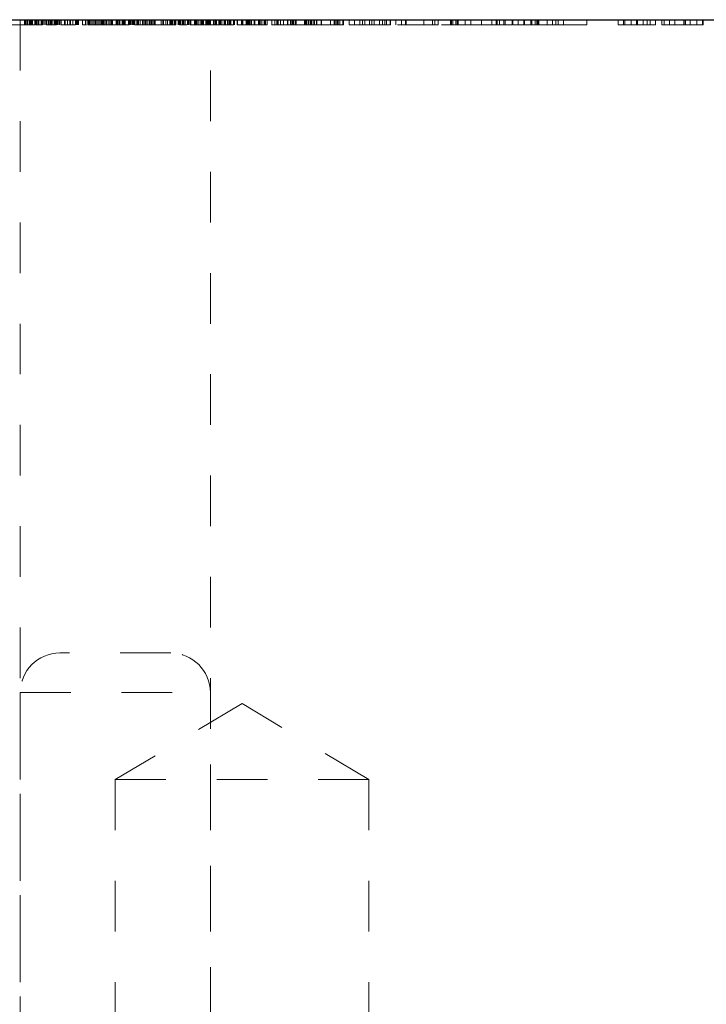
# Model space of a CAD drawing. Header units: inches. Extents: x 220 to 877, y 4 to 174.
# Tile 521 of 656: x 561.38 to 562.74, y 136.84 to 138.78. Entities that reach past the tile are written whole.
import ezdxf

# ---------------------------------------------------------------- set-up
doc = ezdxf.new("R2010")
doc.units = ezdxf.units.IN
doc.header["$LTSCALE"] = 0.5
doc.header["$MEASUREMENT"] = 0
doc.linetypes.add('HIDDEN', pattern=[0.225, 0.15, -0.075])
doc.layers.add('DST-M-S', color=53, linetype='Continuous')
doc.layers.add('SVF-M-S', color=8, linetype='Continuous')

msp = doc.modelspace()

# ---------------------------------------------------------------- linework, layer by layer
at = {"layer": 'DST-M-S', "linetype": 'Continuous', "lineweight": 25}
msp.add_line((541.97261, 138.77917), (575.47261, 138.77917), dxfattribs=at)
at = {"layer": 'DST-M-S', "linetype": 'HIDDEN', "lineweight": 18}
for p, q in [((561.38511, 138.77917), (561.38511, 136.77917)), ((561.39382, 138.76917), (561.39382, 138.77917)), ((561.39408, 138.76917), (561.39408, 138.77917)), ((561.39547, 138.76917), (561.39547, 138.77917)), ((561.39583, 138.76917), (561.39583, 138.77917)), ((561.39843, 138.76917), (561.39843, 138.77917)), ((561.39906, 138.76917), (561.39906, 138.77917)), ((561.39975, 138.76917), (561.39975, 138.77917)), ((561.40305, 138.76917), (561.40305, 138.77917)), ((561.40458, 138.76917), (561.40458, 138.77917)), ((561.40605, 138.76917), (561.40605, 138.77917)), ((561.40766, 138.76917), (561.40766, 138.77917)), ((561.4092, 138.76917), (561.4092, 138.77917)), ((561.41382, 138.76917), (561.41382, 138.77917)), ((561.41535, 138.76917), (561.41535, 138.77917)), ((561.41749, 138.76917), (561.41749, 138.77917)), ((561.4198, 138.76917), (561.4198, 138.77917)), ((561.41997, 138.76917), (561.41997, 138.77917)), ((561.42069, 138.76917), (561.42069, 138.77917)), ((561.42612, 138.76917), (561.42071, 138.76917)), ((561.42124, 138.76917), (561.42124, 138.77917)), ((561.42158, 138.76917), (561.42158, 138.77917)), ((561.4218, 138.76917), (561.4218, 138.77917)), ((561.42612, 138.76917), (561.42612, 138.77917)), ((561.42766, 138.76917), (561.42766, 138.77917)), ((561.4292, 138.76917), (561.4292, 138.77917)), ((561.42997, 138.76917), (561.42997, 138.77917)), ((561.43242, 138.76917), (561.43242, 138.77917)), ((561.43535, 138.76917), (561.43535, 138.77917)), ((561.43689, 138.76917), (561.43689, 138.77917)), ((561.43997, 138.76917), (561.43997, 138.77917)), ((561.44192, 138.76917), (561.44192, 138.77917)), ((561.44461, 138.76917), (561.44461, 138.77917)), ((561.44689, 138.76917), (561.44689, 138.77917)), ((561.44766, 138.76917), (561.44766, 138.77917)), ((561.44838, 138.76917), (561.44838, 138.77917)), ((561.45196, 138.76917), (561.45196, 138.77917)), ((561.45228, 138.76917), (561.45228, 138.77917)), ((561.45259, 138.76917), (561.45259, 138.77917)), ((561.4541, 138.76917), (561.4541, 138.77917)), ((561.45535, 138.76917), (561.45535, 138.77917)), ((561.45605, 138.76917), (561.45605, 138.77917)), ((561.45689, 138.76917), (561.45689, 138.77917)), ((561.45843, 138.76917), (561.45843, 138.77917)), ((561.46021, 138.76917), (561.46021, 138.77917)), ((561.46228, 138.76917), (561.46228, 138.77917)), ((561.46305, 138.76917), (561.46305, 138.77917)), ((561.46612, 138.76917), (561.46612, 138.77917)), ((561.47228, 138.76917), (561.47228, 138.77917)), ((561.47382, 138.76917), (561.47382, 138.77917)), ((561.47843, 138.76917), (561.47843, 138.77917)), ((561.48305, 138.76917), (561.48305, 138.77917)), ((561.48458, 138.76917), (561.48458, 138.77917)), ((561.4892, 138.76917), (561.4892, 138.77917)), ((561.49382, 138.76917), (561.49382, 138.77917)), ((561.49547, 138.76917), (561.49547, 138.77917)), ((561.49583, 138.76917), (561.49583, 138.77917)), ((561.49776, 138.76917), (561.49776, 138.77917)), ((561.49997, 138.76917), (561.49997, 138.77917)), ((561.50766, 138.76917), (561.50766, 138.77917)), ((561.51394, 138.76917), (561.51394, 138.77917)), ((561.5143, 138.76917), (561.5143, 138.77917)), ((561.5147, 138.76917), (561.5147, 138.77917)), ((561.51843, 138.76917), (561.51843, 138.77917)), ((561.59997, 138.76917), (561.51843, 138.76917)), ((561.51997, 138.76917), (561.51997, 138.77917)), ((561.52158, 138.76917), (561.52158, 138.77917)), ((561.52305, 138.76917), (561.52305, 138.77917)), ((561.52612, 138.76917), (561.52612, 138.77917)), ((561.5292, 138.76917), (561.5292, 138.77917)), ((561.53228, 138.76917), (561.53228, 138.77917)), ((561.53382, 138.76917), (561.53382, 138.77917)), ((561.53422, 138.76917), (561.53422, 138.77917)), ((561.53689, 138.76917), (561.53689, 138.77917)), ((561.54004, 138.76917), (561.54004, 138.77917)), ((561.54069, 138.76917), (561.54069, 138.77917)), ((561.54413, 138.76917), (561.54413, 138.77917)), ((561.54427, 138.76917), (561.54427, 138.77917)), ((561.54458, 138.76917), (561.54458, 138.77917)), ((561.5449, 138.76917), (561.5449, 138.77917)), ((561.54641, 138.76917), (561.54641, 138.77917)), ((561.54723, 138.76917), (561.54723, 138.77917)), ((561.54759, 138.76917), (561.54759, 138.77917)), ((561.54836, 138.76917), (561.54836, 138.77917)), ((561.54975, 138.76917), (561.54975, 138.77917)), ((561.55069, 138.76917), (561.55069, 138.77917)), ((561.55382, 138.76917), (561.55382, 138.77917)), ((561.55497, 138.76917), (561.55497, 138.77917)), ((561.55535, 138.76917), (561.55535, 138.77917)), ((561.55843, 138.76917), (561.55843, 138.77917)), ((561.56163, 138.76917), (561.56163, 138.77917)), ((561.56218, 138.76917), (561.56218, 138.77917)), ((561.56458, 138.76917), (561.56458, 138.77917)), ((561.56497, 138.76917), (561.56497, 138.77917)), ((561.56612, 138.76917), (561.56612, 138.77917)), ((561.56723, 138.76917), (561.56723, 138.77917)), ((561.57415, 138.76917), (561.57415, 138.77917)), ((561.57535, 138.76917), (561.57535, 138.77917)), ((561.57689, 138.76917), (561.57689, 138.77917)), ((561.57963, 138.76917), (561.57963, 138.77917)), ((561.58151, 138.76917), (561.58151, 138.77917)), ((561.58612, 138.76917), (561.58612, 138.77917)), ((561.58766, 138.76917), (561.58766, 138.77917)), ((561.5892, 138.76917), (561.5892, 138.77917)), ((561.5898, 138.76917), (561.5898, 138.77917)), ((561.59016, 138.76917), (561.59016, 138.77917)), ((561.59067, 138.76917), (561.59067, 138.77917)), ((561.59074, 138.76917), (561.59074, 138.77917)), ((561.59206, 138.76917), (561.59206, 138.77917)), ((561.59228, 138.76917), (561.59228, 138.77917)), ((561.59843, 138.76917), (561.59843, 138.77917)), ((561.59932, 138.76917), (561.59932, 138.77917)), ((561.59997, 138.76917), (561.59997, 138.77917)), ((561.60151, 138.76917), (561.60151, 138.77917)), ((561.60305, 138.76917), (561.60305, 138.77917)), ((561.60624, 138.76917), (561.60624, 138.77917)), ((561.6066, 138.76917), (561.6066, 138.77917)), ((561.60766, 138.76917), (561.60766, 138.77917)), ((561.6092, 138.76917), (561.6092, 138.77917)), ((561.60992, 138.76917), (561.60992, 138.77917)), ((561.61074, 138.76917), (561.61074, 138.77917)), ((561.61134, 138.76917), (561.61134, 138.77917)), ((561.61535, 138.76917), (561.61535, 138.77917)), ((561.61689, 138.76917), (561.61689, 138.77917)), ((561.61843, 138.76917), (561.61843, 138.77917)), ((561.62151, 138.76917), (561.62151, 138.77917)), ((561.62612, 138.76917), (561.62612, 138.77917)), ((561.62766, 138.76917), (561.62766, 138.77917)), ((561.63091, 138.76917), (561.63091, 138.77917)), ((561.63228, 138.76917), (561.63228, 138.77917)), ((561.63235, 138.76917), (561.63235, 138.77917)), ((561.63382, 138.76917), (561.63382, 138.77917)), ((561.63689, 138.76917), (561.63689, 138.77917)), ((561.63997, 138.76917), (561.63997, 138.77917)), ((561.64305, 138.76917), (561.64305, 138.77917)), ((561.64458, 138.76917), (561.64458, 138.77917)), ((561.64483, 138.76917), (561.64483, 138.77917)), ((561.64766, 138.76917), (561.64766, 138.77917)), ((561.6498, 138.76917), (561.6498, 138.77917)), ((561.65074, 138.76917), (561.65074, 138.77917)), ((561.65076, 138.76917), (561.65076, 138.77917)), ((561.65095, 138.76917), (561.65095, 138.77917)), ((561.65108, 138.76917), (561.65108, 138.77917)), ((561.65122, 138.76917), (561.65122, 138.77917)), ((561.66305, 138.76917), (561.66305, 138.77917)), ((561.66672, 138.76917), (561.66672, 138.77917)), ((561.66684, 138.76917), (561.66684, 138.77917)), ((561.66728, 138.76917), (561.66728, 138.77917)), ((561.66745, 138.76917), (561.66745, 138.77917)), ((561.66754, 138.76917), (561.66754, 138.77917)), ((561.67211, 138.76917), (561.67211, 138.77917)), ((561.67535, 138.76917), (561.67535, 138.77917)), ((561.68009, 138.76917), (561.68009, 138.77917)), ((561.68045, 138.76917), (561.68045, 138.77917)), ((561.68151, 138.76917), (561.68151, 138.77917)), ((561.68297, 138.76917), (561.68297, 138.77917)), ((561.68446, 138.76917), (561.68446, 138.77917)), ((561.68511, 138.76917), (561.68511, 138.77917)), ((561.68612, 138.76917), (561.68612, 138.77917)), ((561.6892, 138.76917), (561.6892, 138.77917)), ((561.69074, 138.76917), (561.69074, 138.77917)), ((561.69228, 138.76917), (561.69228, 138.77917)), ((561.69689, 138.76917), (561.69689, 138.77917)), ((561.69752, 138.76917), (561.69752, 138.77917)), ((561.69858, 138.76917), (561.69858, 138.77917)), ((561.70612, 138.76917), (561.69917, 138.76917)), ((561.69997, 138.76917), (561.69997, 138.77917)), ((561.70151, 138.76917), (561.70151, 138.77917)), ((561.70458, 138.76917), (561.70458, 138.77917)), ((561.70612, 138.76917), (561.70612, 138.77917)), ((561.7062, 138.76917), (561.7062, 138.77917)), ((561.70766, 138.76917), (561.70766, 138.77917)), ((561.71074, 138.76917), (561.71074, 138.77917)), ((561.71535, 138.76917), (561.71535, 138.77917)), ((561.71689, 138.76917), (561.71689, 138.77917)), ((561.71997, 138.76917), (561.71997, 138.77917)), ((561.72059, 138.76917), (561.72059, 138.77917)), ((561.7292, 138.76917), (561.72059, 138.76917)), ((561.72151, 138.76917), (561.72151, 138.77917)), ((561.7292, 138.76917), (561.7292, 138.77917)), ((561.76615, 138.76917), (561.7292, 138.76917)), ((561.73074, 138.76917), (561.73074, 138.77917)), ((561.73228, 138.76917), (561.73228, 138.77917)), ((561.73326, 138.76917), (561.73326, 138.77917)), ((561.73382, 138.76917), (561.73382, 138.77917)), ((561.73713, 138.76917), (561.73713, 138.77917)), ((561.74134, 138.76917), (561.74134, 138.77917)), ((561.74223, 138.76917), (561.74223, 138.77917)), ((561.74278, 138.76917), (561.74278, 138.77917)), ((561.74333, 138.76917), (561.74333, 138.77917)), ((561.74458, 138.76917), (561.74458, 138.77917)), ((561.74653, 138.76917), (561.74653, 138.77917)), ((561.75151, 138.76917), (561.75151, 138.77917)), ((561.753, 138.76917), (561.753, 138.77917)), ((561.75396, 138.76917), (561.75396, 138.77917)), ((561.75535, 138.76917), (561.75535, 138.77917)), ((561.75658, 138.76917), (561.75658, 138.77917)), ((561.7572, 138.76917), (561.7572, 138.77917)), ((561.75735, 138.76917), (561.75735, 138.77917)), ((561.75872, 138.76917), (561.75872, 138.77917)), ((561.75997, 138.76917), (561.75997, 138.77917)), ((561.76011, 136.77917), (561.76011, 138.77917)), ((561.76067, 138.76917), (561.76067, 138.77917)), ((561.76612, 138.76917), (561.76612, 138.77917)), ((561.76615, 138.76917), (561.76615, 138.77917)), ((561.77074, 138.76917), (561.76615, 138.76917)), ((561.7692, 138.76917), (561.7692, 138.77917)), ((561.77074, 138.76917), (561.77074, 138.77917)), ((561.77228, 138.76917), (561.77228, 138.77917)), ((561.77689, 138.76917), (561.77689, 138.77917)), ((561.77843, 138.76917), (561.77843, 138.77917)), ((561.77908, 138.76917), (561.77908, 138.77917)), ((561.77997, 138.76917), (561.77997, 138.77917)), ((561.79689, 138.76917), (561.78168, 138.76917)), ((561.78305, 138.76917), (561.78305, 138.77917)), ((561.78766, 138.76917), (561.78766, 138.77917)), ((561.7892, 138.76917), (561.7892, 138.77917)), ((561.7898, 138.76917), (561.7898, 138.77917)), ((561.79382, 138.76917), (561.79382, 138.77917)), ((561.79689, 138.76917), (561.79689, 138.77917)), ((561.79843, 138.76917), (561.79843, 138.77917)), ((561.79997, 138.76917), (561.79997, 138.77917)), ((561.80023, 138.76917), (561.80023, 138.77917)), ((561.80591, 138.76917), (561.80591, 138.77917)), ((561.80672, 138.76917), (561.80672, 138.77917)), ((561.80684, 138.76917), (561.80684, 138.77917)), ((561.80728, 138.76917), (561.80728, 138.77917)), ((561.80745, 138.76917), (561.80745, 138.77917)), ((561.80754, 138.76917), (561.80754, 138.77917)), ((561.80766, 138.76917), (561.80766, 138.77917)), ((561.8129, 138.76917), (561.8129, 138.77917)), ((561.82151, 138.76917), (561.8129, 138.76917)), ((561.81382, 138.76917), (561.81382, 138.77917)), ((561.82151, 138.76917), (561.82151, 138.77917)), ((561.85845, 138.76917), (561.82151, 138.76917)), ((561.82365, 138.76917), (561.82365, 138.77917)), ((561.82382, 138.76917), (561.82382, 138.77917)), ((561.82446, 138.76917), (561.82446, 138.77917)), ((561.83074, 138.76917), (561.83074, 138.77917)), ((561.833, 138.76917), (561.833, 138.77917)), ((561.83365, 138.76917), (561.83365, 138.77917)), ((561.83382, 138.76917), (561.83382, 138.77917)), ((561.83454, 138.76917), (561.83454, 138.77917)), ((561.83509, 138.76917), (561.83509, 138.77917)), ((561.83535, 138.76917), (561.83535, 138.77917)), ((561.83564, 138.76917), (561.83564, 138.77917)), ((561.83689, 138.76917), (561.83689, 138.77917)), ((561.83858, 138.76917), (561.83858, 138.77917)), ((561.84151, 138.76917), (561.84151, 138.77917)), ((561.84627, 138.76917), (561.84627, 138.77917)), ((561.84766, 138.76917), (561.84766, 138.77917)), ((561.85535, 138.76917), (561.85535, 138.77917)), ((561.85689, 138.76917), (561.85689, 138.77917)), ((561.85845, 138.76917), (561.85845, 138.77917)), ((561.86151, 138.76917), (561.86151, 138.77917)), ((561.86612, 138.76917), (561.86612, 138.77917)), ((561.86766, 138.76917), (561.86766, 138.77917)), ((561.86877, 138.76917), (561.86877, 138.77917)), ((561.87228, 138.76917), (561.87228, 138.77917)), ((561.8917, 138.76917), (561.88087, 138.76917)), ((561.88117, 138.76917), (561.88117, 138.77917)), ((561.88766, 138.76917), (561.88766, 138.77917)), ((561.89134, 138.76917), (561.89134, 138.77917)), ((561.8917, 138.76917), (561.8917, 138.77917)), ((561.89228, 138.76917), (561.89228, 138.77917)), ((561.8936, 138.76917), (561.8936, 138.77917)), ((561.89843, 138.76917), (561.89843, 138.77917)), ((561.90458, 138.76917), (561.90458, 138.77917)), ((561.91228, 138.76917), (561.91228, 138.77917)), ((561.91288, 138.76917), (561.91288, 138.77917)), ((561.91843, 138.76917), (561.91843, 138.77917)), ((561.92059, 138.76917), (561.92059, 138.77917)), ((561.92305, 138.76917), (561.92305, 138.77917)), ((561.92458, 138.76917), (561.92458, 138.77917)), ((561.92778, 138.76917), (561.92778, 138.77917)), ((561.92814, 138.76917), (561.92814, 138.77917)), ((561.9292, 138.76917), (561.9292, 138.77917)), ((561.94612, 138.76917), (561.94612, 138.77917)), ((561.94766, 138.76917), (561.94766, 138.77917)), ((561.9492, 138.76917), (561.9492, 138.77917)), ((561.95067, 138.76917), (561.9492, 138.76917)), ((561.95067, 138.76917), (561.95067, 138.77917)), ((561.95389, 138.76917), (561.95389, 138.77917)), ((561.95689, 138.76917), (561.95689, 138.77917)), ((561.95843, 138.76917), (561.95843, 138.77917)), ((561.95997, 138.76917), (561.95997, 138.77917)), ((562.02305, 138.76917), (561.95997, 138.76917)), ((561.96288, 138.76917), (561.96288, 138.77917)), ((561.96564, 138.76917), (561.96564, 138.77917)), ((561.9692, 138.76917), (561.9692, 138.77917)), ((561.97014, 138.76917), (561.97014, 138.77917)), ((561.97886, 138.76917), (561.97886, 138.77917)), ((561.97896, 138.76917), (561.97896, 138.77917)), ((561.97939, 138.76917), (561.97939, 138.77917)), ((561.99733, 138.76917), (561.99733, 138.77917)), ((562.00458, 138.76917), (562.00458, 138.77917)), ((562.00483, 138.76917), (562.00483, 138.77917)), ((562.00605, 138.76917), (562.00605, 138.77917)), ((562.00973, 138.76917), (562.00973, 138.77917)), ((562.01074, 138.76917), (562.01074, 138.77917)), ((562.01156, 138.76917), (562.01156, 138.77917)), ((562.01223, 138.76917), (562.01223, 138.77917)), ((562.0123, 138.76917), (562.0123, 138.77917)), ((562.01237, 138.76917), (562.01237, 138.77917)), ((562.02004, 138.76917), (562.01237, 138.76917)), ((562.01535, 138.76917), (562.01535, 138.77917)), ((562.02151, 138.76917), (562.02151, 138.77917)), ((562.02305, 138.76917), (562.02305, 138.77917)), ((562.03382, 138.76917), (562.03382, 138.77917)), ((562.04458, 138.76917), (562.04458, 138.77917)), ((562.05516, 138.76917), (562.05516, 138.77917)), ((562.06021, 138.76917), (562.06021, 138.77917)), ((562.06458, 138.76917), (562.06458, 138.77917)), ((562.07394, 138.76917), (562.07394, 138.77917)), ((562.0743, 138.76917), (562.0743, 138.77917)), ((562.07843, 138.76917), (562.07843, 138.77917)), ((562.08305, 138.76917), (562.08305, 138.77917)), ((562.09382, 138.76917), (562.09382, 138.77917)), ((562.10004, 138.76917), (562.10004, 138.77917)), ((562.10458, 138.76917), (562.10458, 138.77917)), ((562.10766, 138.76917), (562.10766, 138.77917)), ((562.1147, 138.76917), (562.1147, 138.77917)), ((562.11535, 138.76917), (562.11535, 138.77917)), ((562.12612, 138.76917), (562.12612, 138.77917)), ((562.14632, 138.76917), (562.12913, 138.76917)), ((562.13689, 138.76917), (562.13689, 138.77917)), ((562.14535, 138.76917), (562.14535, 138.77917)), ((562.14588, 138.76917), (562.14588, 138.77917)), ((562.14632, 138.76917), (562.14632, 138.77917)), ((562.18151, 138.76917), (562.18151, 138.77917)), ((562.19843, 138.76917), (562.19843, 138.77917)), ((562.20266, 138.76917), (562.20266, 138.77917)), ((562.2092, 138.76917), (562.2092, 138.77917)), ((562.23382, 138.76917), (562.21609, 138.76917)), ((562.23382, 138.76917), (562.23382, 138.77917)), ((562.24458, 138.76917), (562.23382, 138.76917)), ((562.23608, 138.76917), (562.23608, 138.77917)), ((562.23843, 138.76917), (562.23843, 138.77917)), ((562.24458, 138.76917), (562.24458, 138.77917)), ((562.32367, 138.76917), (562.24458, 138.76917)), ((562.24701, 138.76917), (562.24701, 138.77917)), ((562.2492, 138.76917), (562.2492, 138.77917)), ((562.26305, 138.76917), (562.26305, 138.77917)), ((562.27382, 138.76917), (562.27382, 138.77917)), ((562.29497, 138.76917), (562.29497, 138.77917)), ((562.31535, 138.76917), (562.31535, 138.77917)), ((562.32367, 138.76917), (562.32367, 138.77917)), ((562.32612, 138.76917), (562.32367, 138.76917)), ((562.32612, 138.76917), (562.32612, 138.77917)), ((562.33074, 138.76917), (562.32612, 138.76917)), ((562.33074, 138.76917), (562.33074, 138.77917)), ((562.34151, 138.76917), (562.33074, 138.76917)), ((562.33932, 138.76917), (562.33932, 138.77917)), ((562.34151, 138.76917), (562.34151, 138.77917)), ((562.35535, 138.76917), (562.34151, 138.76917)), ((562.35535, 138.76917), (562.35535, 138.77917)), ((562.35689, 138.76917), (562.35689, 138.77917)), ((562.42458, 138.76917), (562.35689, 138.76917)), ((562.36766, 138.76917), (562.36766, 138.77917)), ((562.37843, 138.76917), (562.37843, 138.77917)), ((562.37997, 138.76917), (562.37997, 138.77917)), ((562.39228, 138.76917), (562.39228, 138.77917)), ((562.39422, 138.76917), (562.39422, 138.77917)), ((562.40069, 138.76917), (562.40069, 138.77917)), ((562.40427, 138.76917), (562.40427, 138.77917)), ((562.4049, 138.76917), (562.4049, 138.77917)), ((562.40641, 138.76917), (562.40641, 138.77917)), ((562.40836, 138.76917), (562.40836, 138.77917)), ((562.42458, 138.76917), (562.42458, 138.77917)), ((562.43535, 138.76917), (562.43535, 138.77917)), ((562.44151, 138.76917), (562.44151, 138.77917)), ((562.44612, 138.76917), (562.44612, 138.77917)), ((562.50305, 138.76917), (562.44612, 138.76917)), ((562.45689, 138.76917), (562.45689, 138.77917)), ((562.50305, 138.76917), (562.50305, 138.77917)), ((562.56458, 138.76917), (562.56458, 138.77917)), ((562.57535, 138.76917), (562.57535, 138.77917)), ((562.578, 138.76917), (562.578, 138.77917)), ((562.5904, 138.76917), (562.5904, 138.77917)), ((562.62211, 138.76917), (562.5904, 138.76917)), ((562.60057, 138.76917), (562.60057, 138.77917)), ((562.60093, 138.76917), (562.60093, 138.77917)), ((562.60151, 138.76917), (562.60151, 138.77917)), ((562.60283, 138.76917), (562.60283, 138.77917)), ((562.61382, 138.76917), (562.61382, 138.77917)), ((562.62211, 138.76917), (562.62211, 138.77917)), ((562.62766, 138.76917), (562.62766, 138.77917)), ((562.63843, 138.76917), (562.63843, 138.77917)), ((562.65074, 138.76917), (562.65074, 138.77917)), ((562.73228, 138.76917), (562.65074, 138.76917)), ((562.65535, 138.76917), (562.65535, 138.77917)), ((562.66612, 138.76917), (562.66612, 138.77917)), ((562.67644, 138.76917), (562.67644, 138.77917)), ((562.69394, 138.76917), (562.69394, 138.77917)), ((562.69449, 138.76917), (562.69449, 138.77917)), ((562.69728, 138.76917), (562.69728, 138.77917)), ((562.70646, 138.76917), (562.70646, 138.77917)), ((562.71997, 138.76917), (562.71997, 138.77917)), ((562.73074, 138.76917), (562.73074, 138.77917)), ((562.73228, 138.76917), (562.73228, 138.77917)), ((561.82261, 137.42938), (561.57261, 137.27917)), ((562.07261, 137.27917), (561.82261, 137.42938)), ((562.07261, 137.27917), (561.57261, 137.27917)), ((561.57261, 137.27917), (561.57261, 136.77917)), ((562.07261, 136.77917), (562.07261, 137.27917))]:
    msp.add_line(p, q, dxfattribs=at)
for points, knots in [([(561.41382, 138.76917), (561.41276, 138.76917), (561.41065, 138.76917), (561.39356, 138.76917), (561.37287, 138.76917), (561.35825, 138.76917), (561.35093, 138.76917)], [0, 0, 0, 0, 0.2796304, 0.5593429, 0.7795972, 1, 1, 1, 1]), ([(561.42887, 138.76917), (561.42746, 138.76917), (561.4227, 138.76917), (561.41783, 138.76917), (561.41618, 138.76917), (561.41535, 138.76917)], [0, 0, 0, 0, 0.1745154, 0.5870158, 1, 1, 1, 1]), ([(561.44689, 138.76917), (561.44542, 138.76917), (561.44248, 138.76917), (561.43922, 138.76917), (561.43722, 138.76917), (561.437, 138.76917), (561.43689, 138.76917)], [0, 0, 0, 0, 0.2795812, 0.5591432, 0.7795754, 1, 1, 1, 1]), ([(561.45689, 138.76917), (561.45672, 138.76917), (561.45637, 138.76917), (561.45364, 138.76917), (561.45037, 138.76917), (561.44805, 138.76917), (561.44689, 138.76917)], [0, 0, 0, 0, 0.2794691, 0.5593578, 0.7796739, 1, 1, 1, 1]), ([(561.49382, 138.76917), (561.49312, 138.76917), (561.49173, 138.76917), (561.48084, 138.76917), (561.47074, 138.76917), (561.46541, 138.76917), (561.46491, 138.76917)], [0, 0, 0, 0, 0.3488226, 0.6970752, 0.9714733, 1, 1, 1, 1]), ([(561.51616, 138.76917), (561.51413, 138.76917), (561.50973, 138.76917), (561.50839, 138.76917), (561.50766, 138.76917)], [0, 0, 0, 0, 0.4595273, 1, 1, 1, 1]), ([(561.65076, 138.76917), (561.64526, 138.76917), (561.63426, 138.76917), (561.62127, 138.76917), (561.61373, 138.76917), (561.61174, 138.76917), (561.61074, 138.76917)], [0, 0, 0, 0, 0.2798859, 0.5589785, 0.7792629, 1, 1, 1, 1]), ([(561.69228, 138.76917), (561.69142, 138.76917), (561.68969, 138.76917), (561.67843, 138.76917), (561.6647, 138.76917), (561.65541, 138.76917), (561.65076, 138.76917)], [0, 0, 0, 0, 0.279304, 0.5588383, 0.779277, 1, 1, 1, 1]), ([(561.7137, 138.76917), (561.7135, 138.76917), (561.70992, 138.76917), (561.70591, 138.76917), (561.70503, 138.76917), (561.70458, 138.76917)], [0, 0, 0, 0, 0.0300285, 0.5147739, 1, 1, 1, 1]), ([(561.77997, 138.76917), (561.77953, 138.76917), (561.77881, 138.76917), (561.77488, 138.76917), (561.77082, 138.76917), (561.76771, 138.76917), (561.76615, 138.76917)], [0, 0, 0, 0, 0.3392949, 0.5594254, 0.7796947, 1, 1, 1, 1]), ([(561.80601, 138.76917), (561.8058, 138.76917), (561.80223, 138.76917), (561.79821, 138.76917), (561.79733, 138.76917), (561.79689, 138.76917)], [0, 0, 0, 0, 0.0300285, 0.5147739, 1, 1, 1, 1]), ([(561.87228, 138.76917), (561.87184, 138.76917), (561.87112, 138.76917), (561.86719, 138.76917), (561.86313, 138.76917), (561.86001, 138.76917), (561.85845, 138.76917)], [0, 0, 0, 0, 0.3392949, 0.5594254, 0.7796947, 1, 1, 1, 1]), ([(561.92778, 138.76917), (561.92428, 138.76917), (561.91728, 138.76917), (561.90453, 138.76917), (561.88877, 138.76917), (561.88811, 138.76917), (561.88766, 138.76917)], [0, 0, 0, 0, 0.1255507, 0.25109, 0.5002501, 1, 1, 1, 1]), ([(561.9692, 138.76917), (561.96853, 138.76917), (561.96752, 138.76917), (561.95121, 138.76917), (561.93837, 138.76917), (561.93131, 138.76917), (561.92778, 138.76917)], [0, 0, 0, 0, 0.4994065, 0.7487427, 0.8743724, 1, 1, 1, 1]), ([(562.07394, 138.76917), (562.07043, 138.76917), (562.06343, 138.76917), (562.05069, 138.76917), (562.03492, 138.76917), (562.03426, 138.76917), (562.03382, 138.76917)], [0, 0, 0, 0, 0.1255507, 0.25109, 0.5002501, 1, 1, 1, 1]), ([(562.11535, 138.76917), (562.11468, 138.76917), (562.11368, 138.76917), (562.09736, 138.76917), (562.08452, 138.76917), (562.07746, 138.76917), (562.07394, 138.76917)], [0, 0, 0, 0, 0.4994065, 0.7487427, 0.8743724, 1, 1, 1, 1]), ([(562.2092, 138.76917), (562.20814, 138.76917), (562.20603, 138.76917), (562.18894, 138.76917), (562.16826, 138.76917), (562.15363, 138.76917), (562.14632, 138.76917)], [0, 0, 0, 0, 0.2796304, 0.5593429, 0.7795972, 1, 1, 1, 1]), ([(562.44612, 138.76917), (562.44542, 138.76917), (562.44402, 138.76917), (562.43324, 138.76917), (562.41898, 138.76917), (562.40918, 138.76917), (562.40427, 138.76917)], [0, 0, 0, 0, 0.2798641, 0.559271, 0.7794235, 1, 1, 1, 1]), ([(562.60093, 138.76917), (562.59556, 138.76917), (562.58483, 138.76917), (562.57271, 138.76917), (562.56584, 138.76917), (562.565, 138.76917), (562.56458, 138.76917)], [0, 0, 0, 0, 0.2796696, 0.5590848, 0.7795576, 1, 1, 1, 1]), ([(562.63843, 138.76917), (562.63781, 138.76917), (562.63657, 138.76917), (562.62633, 138.76917), (562.61383, 138.76917), (562.60523, 138.76917), (562.60093, 138.76917)], [0, 0, 0, 0, 0.2796308, 0.5589603, 0.7794783, 1, 1, 1, 1])]:
    msp.add_open_spline(points, degree=3, knots=knots, dxfattribs=at)
at = {"layer": 'SVF-M-S', "linetype": 'HIDDEN', "lineweight": 18}
for p, q in [((561.68211, 137.52917), (561.46311, 137.52917)), ((561.38511, 137.45117), (561.75836, 137.45117)), ((561.38511, 137.45117), (561.38511, 135.60917)), ((561.76011, 135.60917), (561.76011, 137.45117))]:
    msp.add_line(p, q, dxfattribs=at)
for centre, start, end in [((561.46311, 137.45117), 90, 180), ((561.68211, 137.45117), 0, 90)]:
    msp.add_arc(centre, 0.078, start, end, dxfattribs=at)

doc.saveas('drawing.dxf')
